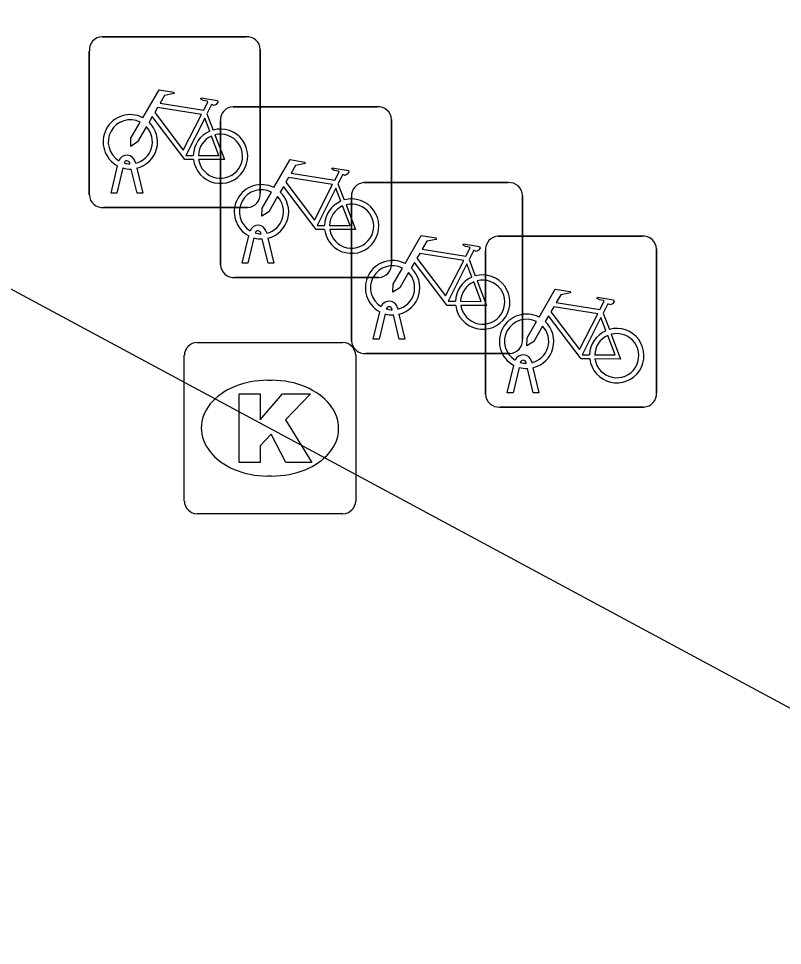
# Model space of a CAD drawing. Extents: x 159489 to 160304, y 383826 to 384530.
# Drawn here: x 159609.7 to 159614.16, y 384313.33 to 384318.75 of the extents above; entities that cross this region are included whole.
import ezdxf

# ---------------------------------------------------------------- set-up
doc = ezdxf.new("R2010")
doc.units = 0
for name, color, linetype in [('IMGEO_Fietsenrek', 7, 'Continuous'), ('IMGEO_Kolk', 7, 'Continuous'), ('IMGEO_Rijbaan_lokaal_gesloten', 7, 'Continuous')]:
    doc.layers.add(name, color=color, linetype=linetype)

msp = doc.modelspace()

# ---------------------------------------------------------------- linework, layer by layer
at = {"layer": 'IMGEO_Fietsenrek'}
for p, q in [((159610.1899, 384318.6445), (159611.0308, 384318.6445)), ((159611.0308, 384318.6445), (159610.1899, 384318.6445)), ((159610.1155, 384317.7199), (159610.1155, 384318.5608)), ((159610.1155, 384318.5608), (159610.1155, 384317.7199)), ((159611.1145, 384318.5701), (159611.1145, 384317.7292)), ((159611.1145, 384317.7292), (159611.1145, 384318.5701)), ((159610.9559, 384318.2355), (159611.7968, 384318.2355)), ((159611.7968, 384318.2355), (159610.9559, 384318.2355)), ((159610.8022, 384318.1942), (159610.8385, 384318.099)), ((159610.8815, 384317.3109), (159610.8815, 384318.1518)), ((159610.8815, 384318.1518), (159610.8815, 384317.3109)), ((159611.8805, 384318.1611), (159611.8805, 384317.3202)), ((159611.8805, 384317.3202), (159611.8805, 384318.1611)), ((159610.3529, 384317.9009), (159610.3519, 384317.9052)), ((159610.3836, 384317.9124), (159610.3854, 384317.9045)), ((159610.2425, 384317.7293), (159610.2808, 384317.8893)), ((159610.3112, 384317.8771), (159610.2759, 384317.7293)), ((159610.394, 384317.7293), (159610.3601, 384317.871)), ((159610.3924, 384317.8753), (159610.4274, 384317.7293)), ((159611.5682, 384317.7852), (159611.6045, 384317.69)), ((159611.7219, 384317.7915), (159612.5628, 384317.7915)), ((159612.5628, 384317.7915), (159611.7219, 384317.7915)), ((159610.2759, 384317.7293), (159610.2425, 384317.7293)), ((159610.4274, 384317.7293), (159610.394, 384317.7293)), ((159611.6475, 384316.8669), (159611.6475, 384317.7078)), ((159611.6475, 384317.7078), (159611.6475, 384316.8669)), ((159612.6465, 384317.7171), (159612.6465, 384316.8762)), ((159612.6465, 384316.8762), (159612.6465, 384317.7171)), ((159611.0401, 384317.6455), (159610.1992, 384317.6455)), ((159610.1992, 384317.6455), (159611.0401, 384317.6455)), ((159611.0085, 384317.3203), (159611.0468, 384317.4803)), ((159611.1189, 384317.4919), (159611.1179, 384317.4962)), ((159611.1496, 384317.5034), (159611.1514, 384317.4955)), ((159612.5049, 384317.4785), (159613.3458, 384317.4785)), ((159613.3458, 384317.4785), (159612.5049, 384317.4785)), ((159611.0772, 384317.4681), (159611.0419, 384317.3203)), ((159611.16, 384317.3203), (159611.1261, 384317.462)), ((159611.1584, 384317.4663), (159611.1934, 384317.3203)), ((159612.4305, 384316.5539), (159612.4305, 384317.3948)), ((159612.4305, 384317.3948), (159612.4305, 384316.5539)), ((159613.4295, 384317.4041), (159613.4295, 384316.5632)), ((159613.4295, 384316.5632), (159613.4295, 384317.4041)), ((159611.0419, 384317.3203), (159611.0085, 384317.3203)), ((159611.1934, 384317.3203), (159611.16, 384317.3203)), ((159612.3342, 384317.3412), (159612.3705, 384317.246)), ((159611.8061, 384317.2365), (159610.9652, 384317.2365)), ((159610.9652, 384317.2365), (159611.8061, 384317.2365)), ((159611.7745, 384316.8763), (159611.8128, 384317.0363)), ((159611.8849, 384317.0479), (159611.8839, 384317.0522)), ((159611.9156, 384317.0594), (159611.9174, 384317.0515)), ((159611.8432, 384317.0241), (159611.8079, 384316.8763)), ((159611.926, 384316.8763), (159611.8921, 384317.018)), ((159611.9244, 384317.0223), (159611.9594, 384316.8763)), ((159613.1172, 384317.0282), (159613.1535, 384316.933)), ((159611.8079, 384316.8763), (159611.7745, 384316.8763)), ((159611.9594, 384316.8763), (159611.926, 384316.8763)), ((159612.5721, 384316.7925), (159611.7312, 384316.7925)), ((159611.7312, 384316.7925), (159612.5721, 384316.7925)), ((159612.5575, 384316.5633), (159612.5958, 384316.7233)), ((159612.6262, 384316.7111), (159612.5909, 384316.5633)), ((159612.6679, 384316.7349), (159612.6669, 384316.7392)), ((159612.6986, 384316.7464), (159612.7004, 384316.7385)), ((159612.709, 384316.5633), (159612.6751, 384316.705)), ((159612.7074, 384316.7093), (159612.7424, 384316.5633)), ((159612.5909, 384316.5633), (159612.5575, 384316.5633)), ((159612.7424, 384316.5633), (159612.709, 384316.5633)), ((159613.3551, 384316.4795), (159612.5142, 384316.4795)), ((159612.5142, 384316.4795), (159613.3551, 384316.4795))]:
    msp.add_line(p, q, dxfattribs=at)
for points in [[(159610.4281, 384318.1712), (159610.5228, 384318.3347), (159610.609, 384318.3209), (159610.6107, 384318.3122), (159610.5546, 384318.3013), (159610.5284, 384318.256), (159610.7836, 384318.2152)], [(159610.7836, 384318.2152), (159610.8086, 384318.264), (159610.8035, 384318.268), (159610.7803, 384318.2717), (159610.7676, 384318.2792), (159610.7666, 384318.2823), (159610.7688, 384318.2869), (159610.8636, 384318.2718), (159610.8659, 384318.2615), (159610.8565, 384318.2491), (159610.8441, 384318.2427), (159610.8296, 384318.2489), (159610.8022, 384318.1942)], [(159610.7707, 384318.19), (159610.5139, 384318.231), (159610.4972, 384318.2022), (159610.6642, 384317.9819), (159610.7707, 384318.19)], [(159610.7238, 384317.9265), (159610.6741, 384317.9266), (159610.4834, 384318.1783), (159610.4644, 384318.1455)], [(159610.4488, 384318.1187), (159610.3972, 384318.0295), (159610.3573, 384318.0035), (159610.3585, 384318.051), (159610.413, 384318.1452)], [(159610.8187, 384318.092), (159610.7894, 384318.1688), (159610.68, 384317.9507), (159610.7227, 384317.9506)], [(159610.8492, 384318.0708), (159610.9042, 384317.9262), (159610.7541, 384317.9265)], [(159610.7527, 384317.9505), (159610.8726, 384317.9503), (159610.8294, 384318.0639)], [(159611.1941, 384317.7622), (159611.2888, 384317.9257), (159611.375, 384317.9119), (159611.3767, 384317.9032), (159611.3206, 384317.8923), (159611.2944, 384317.847), (159611.5496, 384317.8062)], [(159611.5496, 384317.8062), (159611.5746, 384317.855), (159611.5695, 384317.859), (159611.5463, 384317.8627), (159611.5336, 384317.8702), (159611.5326, 384317.8733), (159611.5348, 384317.8779), (159611.6296, 384317.8628), (159611.6319, 384317.8525), (159611.6225, 384317.8401), (159611.6101, 384317.8337), (159611.5956, 384317.8399), (159611.5682, 384317.7852)], [(159611.5367, 384317.781), (159611.2799, 384317.822), (159611.2632, 384317.7932), (159611.4302, 384317.5729), (159611.5367, 384317.781)], [(159611.4898, 384317.5175), (159611.4401, 384317.5176), (159611.2494, 384317.7693), (159611.2304, 384317.7365)], [(159611.5847, 384317.683), (159611.5554, 384317.7598), (159611.446, 384317.5417), (159611.4887, 384317.5416)], [(159611.2148, 384317.7097), (159611.1632, 384317.6205), (159611.1233, 384317.5945), (159611.1245, 384317.642), (159611.179, 384317.7362)], [(159611.5187, 384317.5415), (159611.6386, 384317.5413), (159611.5954, 384317.6549)], [(159611.6152, 384317.6618), (159611.6702, 384317.5172), (159611.5201, 384317.5175)], [(159611.9601, 384317.3182), (159612.0548, 384317.4817), (159612.141, 384317.4679), (159612.1427, 384317.4592), (159612.0866, 384317.4483), (159612.0604, 384317.403), (159612.3156, 384317.3622)], [(159612.3156, 384317.3622), (159612.3406, 384317.411), (159612.3355, 384317.415), (159612.3123, 384317.4187), (159612.2996, 384317.4262), (159612.2986, 384317.4293), (159612.3008, 384317.4339), (159612.3956, 384317.4188), (159612.3979, 384317.4085), (159612.3885, 384317.3961), (159612.3761, 384317.3897), (159612.3616, 384317.3959), (159612.3342, 384317.3412)], [(159612.3027, 384317.337), (159612.0459, 384317.378), (159612.0292, 384317.3492), (159612.1962, 384317.1289), (159612.3027, 384317.337)], [(159612.2558, 384317.0735), (159612.2061, 384317.0736), (159612.0154, 384317.3253), (159611.9964, 384317.2925)], [(159612.3507, 384317.239), (159612.3214, 384317.3158), (159612.212, 384317.0977), (159612.2547, 384317.0976)], [(159611.9808, 384317.2657), (159611.9292, 384317.1765), (159611.8893, 384317.1505), (159611.8905, 384317.198), (159611.945, 384317.2922)], [(159612.2847, 384317.0975), (159612.4046, 384317.0973), (159612.3614, 384317.2109)], [(159612.3812, 384317.2178), (159612.4362, 384317.0732), (159612.2861, 384317.0735)], [(159612.7431, 384317.0052), (159612.8378, 384317.1687), (159612.924, 384317.1549), (159612.9257, 384317.1462), (159612.8696, 384317.1353), (159612.8434, 384317.09), (159613.0986, 384317.0492)], [(159613.0986, 384317.0492), (159613.1236, 384317.098), (159613.1185, 384317.102), (159613.0953, 384317.1057), (159613.0826, 384317.1132), (159613.0816, 384317.1163), (159613.0838, 384317.1209), (159613.1786, 384317.1058), (159613.1809, 384317.0955), (159613.1715, 384317.0831), (159613.1591, 384317.0767), (159613.1446, 384317.0829), (159613.1172, 384317.0282)], [(159613.0857, 384317.024), (159612.8289, 384317.065), (159612.8122, 384317.0362), (159612.9792, 384316.8159), (159613.0857, 384317.024)], [(159613.0388, 384316.7605), (159612.9891, 384316.7606), (159612.7984, 384317.0123), (159612.7794, 384316.9795)], [(159613.1337, 384316.926), (159613.1044, 384317.0028), (159612.995, 384316.7847), (159613.0377, 384316.7846)], [(159612.7638, 384316.9527), (159612.7122, 384316.8635), (159612.6723, 384316.8375), (159612.6735, 384316.885), (159612.728, 384316.9792)], [(159613.0677, 384316.7845), (159613.1876, 384316.7843), (159613.1444, 384316.8979)], [(159613.1642, 384316.9048), (159613.2192, 384316.7602), (159613.0691, 384316.7605)]]:
    msp.add_lwpolyline(points, dxfattribs=at)
for centre, radius, start, end in [((159610.1932, 384318.5666), 0.0779, 92.4484, 184.2845), ((159610.1932, 384318.5666), 0.0779, 92.4484, 184.2845), ((159611.0366, 384318.5668), 0.0779, 2.4484, 94.2845), ((159611.0366, 384318.5668), 0.0779, 2.4484, 94.2845), ((159610.9592, 384318.1576), 0.0779, 92.4484, 184.2845), ((159610.9592, 384318.1576), 0.0779, 92.4484, 184.2845), ((159611.8026, 384318.1578), 0.0779, 2.4484, 94.2845), ((159611.8026, 384318.1578), 0.0779, 2.4484, 94.2845), ((159610.3551, 384318.0299), 0.159, 62.6766, 242.1369), ((159610.3551, 384318.0299), 0.129, 63.3192, 238.903), ((159610.3551, 384318.0299), 0.159, 283.5766, 46.6042), ((159610.3551, 384318.0299), 0.129, 283.6043, 43.4302), ((159610.8817, 384317.9459), 0.159, 113.3408, 178.3217), ((159610.8817, 384317.9459), 0.159, 187.0065, 105.7708), ((159610.8817, 384317.9459), 0.129, 188.6715, 104.5883), ((159610.8817, 384317.9459), 0.129, 113.923, 177.9556), ((159610.3349, 384317.9013), 0.0499, 12.8025, 158.6934), ((159610.3349, 384317.9013), 0.0174, 12.8025, 163.4502), ((159610.3551, 384318.0299), 0.129, 253.415, 269.0204), ((159610.3551, 384318.0299), 0.159, 253.9967, 271.7867), ((159611.1211, 384317.6209), 0.159, 62.6766, 242.1369), ((159611.1211, 384317.6209), 0.129, 63.3192, 238.903), ((159611.7252, 384317.7136), 0.0779, 92.4484, 184.2845), ((159611.7252, 384317.7136), 0.0779, 92.4484, 184.2845), ((159612.5686, 384317.7138), 0.0779, 2.4484, 94.2845), ((159612.5686, 384317.7138), 0.0779, 2.4484, 94.2845), ((159610.1934, 384317.7232), 0.0779, 182.4484, 274.2845), ((159610.1934, 384317.7232), 0.0779, 182.4484, 274.2845), ((159611.0368, 384317.7234), 0.0779, 272.4484, 4.2845), ((159611.0368, 384317.7234), 0.0779, 272.4484, 4.2845), ((159611.1211, 384317.6209), 0.129, 283.6043, 43.4302), ((159611.1211, 384317.6209), 0.159, 283.5766, 46.6042), ((159611.6477, 384317.5369), 0.159, 187.0065, 105.7708), ((159611.6477, 384317.5369), 0.159, 113.3408, 178.3217), ((159611.6477, 384317.5369), 0.129, 113.923, 177.9556), ((159611.6477, 384317.5369), 0.129, 188.6715, 104.5883), ((159611.1009, 384317.4923), 0.0499, 12.8025, 158.6934), ((159611.1009, 384317.4923), 0.0174, 12.8025, 163.4502), ((159611.1211, 384317.6209), 0.129, 253.415, 269.0204), ((159612.5082, 384317.4006), 0.0779, 92.4484, 184.2845), ((159612.5082, 384317.4006), 0.0779, 92.4484, 184.2845), ((159613.3516, 384317.4008), 0.0779, 2.4484, 94.2845), ((159613.3516, 384317.4008), 0.0779, 2.4484, 94.2845), ((159611.1211, 384317.6209), 0.159, 253.9967, 271.7867), ((159610.9594, 384317.3142), 0.0779, 182.4484, 274.2845), ((159610.9594, 384317.3142), 0.0779, 182.4484, 274.2845), ((159611.8871, 384317.1769), 0.159, 62.6766, 242.1369), ((159611.8028, 384317.3144), 0.0779, 272.4484, 4.2845), ((159611.8028, 384317.3144), 0.0779, 272.4484, 4.2845), ((159611.8871, 384317.1769), 0.129, 63.3192, 238.903), ((159611.8871, 384317.1769), 0.129, 283.6043, 43.4302), ((159611.8871, 384317.1769), 0.159, 283.5766, 46.6042), ((159612.4137, 384317.0929), 0.159, 113.3408, 178.3217), ((159612.4137, 384317.0929), 0.159, 187.0065, 105.7708), ((159612.4137, 384317.0929), 0.129, 113.923, 177.9556), ((159612.4137, 384317.0929), 0.129, 188.6715, 104.5883), ((159611.8669, 384317.0483), 0.0499, 12.8025, 158.6934), ((159611.8669, 384317.0483), 0.0174, 12.8025, 163.4502), ((159611.8871, 384317.1769), 0.129, 253.415, 269.0204), ((159611.8871, 384317.1769), 0.159, 253.9967, 271.7867), ((159612.6701, 384316.8639), 0.159, 62.6766, 242.1369), ((159612.6701, 384316.8639), 0.129, 63.3192, 238.903), ((159612.6701, 384316.8639), 0.129, 283.6043, 43.4302), ((159612.6701, 384316.8639), 0.159, 283.5766, 46.6042), ((159613.1967, 384316.7799), 0.159, 187.0065, 105.7708), ((159612.5688, 384316.8704), 0.0779, 272.4484, 4.2845), ((159612.5688, 384316.8704), 0.0779, 272.4484, 4.2845), ((159613.1967, 384316.7799), 0.159, 113.3408, 178.3217), ((159613.1967, 384316.7799), 0.129, 113.923, 177.9556), ((159613.1967, 384316.7799), 0.129, 188.6715, 104.5883), ((159611.7254, 384316.8702), 0.0779, 182.4484, 274.2845), ((159611.7254, 384316.8702), 0.0779, 182.4484, 274.2845), ((159612.6499, 384316.7353), 0.0499, 12.8025, 158.6934), ((159612.6701, 384316.8639), 0.159, 253.9967, 271.7867), ((159612.6499, 384316.7353), 0.0174, 12.8025, 163.4502), ((159612.6701, 384316.8639), 0.129, 253.415, 269.0204), ((159612.5084, 384316.5572), 0.0779, 182.4484, 274.2845), ((159612.5084, 384316.5572), 0.0779, 182.4484, 274.2845), ((159613.3518, 384316.5574), 0.0779, 272.4484, 4.2845), ((159613.3518, 384316.5574), 0.0779, 272.4484, 4.2845)]:
    msp.add_arc(centre, radius, start, end, dxfattribs=at)
at = {"layer": 'IMGEO_Kolk'}
for p, q in [((159610.7449, 384316.8565), (159611.5971, 384316.8565)), ((159610.6705, 384315.9299), (159610.6705, 384316.7821)), ((159611.6715, 384316.7821), (159611.6715, 384315.9299)), ((159611.1585, 384316.6357), (159611.1835, 384316.6357)), ((159611.1805, 384316.0763), (159611.1556, 384316.0763)), ((159611.5971, 384315.8555), (159610.7449, 384315.8555))]:
    msp.add_line(p, q, dxfattribs=at)
for points in [[(159610.7449, 384316.8565), (159611.5971, 384316.8565)], [(159610.6705, 384315.9299), (159610.6705, 384316.7821)], [(159611.6715, 384316.7821), (159611.6715, 384315.9299)], [(159610.9907, 384316.556), (159611.1142, 384316.556), (159611.1142, 384316.4048), (159611.2438, 384316.556), (159611.4084, 384316.556), (159611.2623, 384316.4051), (159611.4149, 384316.156), (159611.2626, 384316.156), (159611.1783, 384316.3202), (159611.1142, 384316.2532), (159611.1142, 384316.156), (159610.9907, 384316.156), (159610.9907, 384316.556)], [(159611.5971, 384315.8555), (159610.7449, 384315.8555)]]:
    msp.add_lwpolyline(points, dxfattribs=at)
for centre, start, end in [((159610.747, 384316.78), 91.552, 178.448), ((159610.747, 384316.78), 91.552, 178.448), ((159611.595, 384316.78), 1.552, 88.448), ((159611.595, 384316.78), 1.552, 88.448), ((159610.747, 384315.932), 181.552, 268.448), ((159610.747, 384315.932), 181.552, 268.448), ((159611.595, 384315.932), 271.552, 358.448), ((159611.595, 384315.932), 271.552, 358.448)]:
    msp.add_arc(centre, 0.0765, start, end, dxfattribs=at)
for centre, major_axis, ratio, start_param, end_param in [((159611.157, 384316.356), (-0.3872, 0.002), 0.722429, 4.712389, 7.853982), ((159611.182, 384316.356), (-0.3901, 0.002), 0.717154, 1.570796, 4.712389)]:
    msp.add_ellipse(centre, major_axis=major_axis, ratio=ratio, start_param=start_param, end_param=end_param, dxfattribs=at)
at = {"layer": 'IMGEO_Rijbaan_lokaal_gesloten'}
msp.add_lwpolyline([(159577.41, 384334.529), (159660.257, 384289.932)], dxfattribs=at)

doc.saveas('drawing.dxf')
